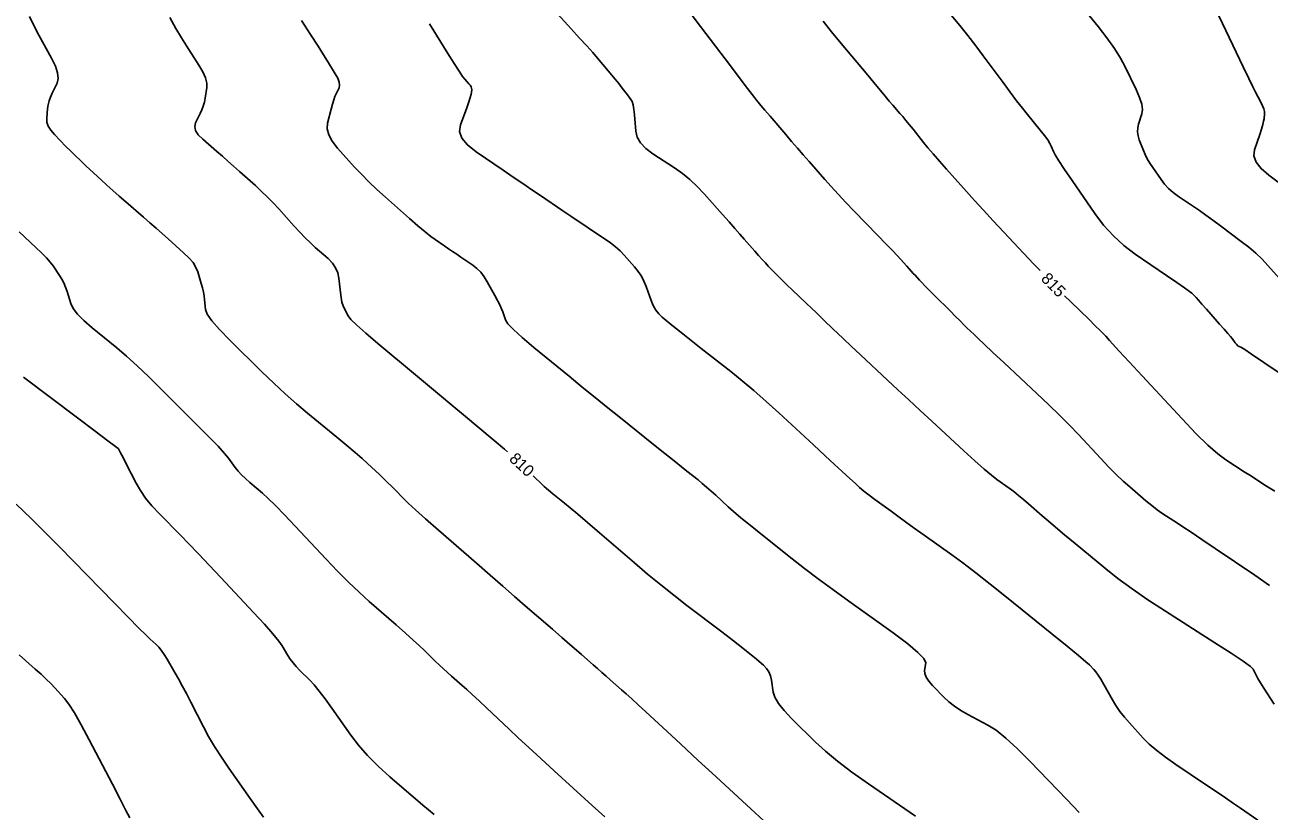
# Model space of a CAD drawing. Extents: x 2082232 to 2083549, y 592624 to 593832.
# Drawn here: x 2083224.7 to 2083299.1, y 592934.5 to 592981.5 of the extents above; entities that cross this region are included whole.
import ezdxf

# ---------------------------------------------------------------- set-up
doc = ezdxf.new("R2010")
doc.units = 0
doc.layers.add('DT_X_Contour_Major', color=7, linetype='Continuous')
doc.layers.add('DT_X_Contour_Minor', color=7, linetype='Continuous')

msp = doc.modelspace()

# ---------------------------------------------------------------- linework, layer by layer
at = {"layer": 'DT_X_Contour_Major'}
for points in [[(2083233.343, 592981.948), (2083233.708, 592981.297), (2083234.039, 592980.734), (2083234.336, 592980.26), (2083235.082, 592979.113), (2083235.322, 592978.707), (2083235.483, 592978.348), (2083235.563, 592978.036), (2083235.564, 592977.772), (2083235.461, 592977.13), (2083235.413, 592976.893), (2083235.349, 592976.662), (2083235.268, 592976.439), (2083235.17, 592976.222), (2083234.887, 592975.653), (2083234.833, 592975.432), (2083234.887, 592975.195), (2083235.046, 592974.943), (2083235.312, 592974.674), (2083236.163, 592973.938), (2083236.486, 592973.657), (2083236.819, 592973.366), (2083237.161, 592973.064), (2083237.512, 592972.753), (2083238.46, 592971.908), (2083238.814, 592971.583), (2083239.165, 592971.241), (2083239.514, 592970.883), (2083239.86, 592970.508), (2083240.781, 592969.486), (2083241.118, 592969.119), (2083241.441, 592968.785), (2083241.75, 592968.483), (2083242.043, 592968.213), (2083242.807, 592967.538), (2083243.062, 592967.275), (2083243.254, 592966.995), (2083243.383, 592966.697), (2083243.449, 592966.38), (2083243.542, 592965.512), (2083243.583, 592965.208), (2083243.636, 592964.945), (2083243.701, 592964.725), (2083243.778, 592964.546), (2083243.999, 592964.127), (2083244.172, 592963.905), (2083244.525, 592963.555), (2083245.059, 592963.077), (2083245.773, 592962.471), (2083247.916, 592960.684), (2083249.465, 592959.392), (2083250.196, 592958.783), (2083250.898, 592958.198), (2083252.73, 592956.671), (2083253.361, 592956.139), (2083253.54, 592955.984)], [(2083272.391, 592981.728), (2083272.907, 592981.095), (2083273.475, 592980.408), (2083275.06, 592978.506), (2083275.6, 592977.859), (2083276.031, 592977.345), (2083276.352, 592976.963), (2083276.565, 592976.714), (2083276.987, 592976.226), (2083277.155, 592976.029), (2083277.342, 592975.804), (2083277.549, 592975.552), (2083277.774, 592975.272), (2083278.402, 592974.489), (2083278.664, 592974.169), (2083278.98, 592973.796), (2083279.35, 592973.371), (2083279.773, 592972.893), (2083280.972, 592971.548), (2083281.449, 592971.019), (2083281.98, 592970.438), (2083282.566, 592969.806), (2083283.205, 592969.123), (2083284.982, 592967.233), (2083285.364, 592966.828)], [(2083286.826, 592965.32), (2083287.184, 592964.973), (2083288.293, 592963.895), (2083288.668, 592963.53), (2083288.96, 592963.241), (2083289.168, 592963.03), (2083289.294, 592962.895), (2083289.52, 592962.638), (2083289.705, 592962.434), (2083290.093, 592962.014), (2083290.682, 592961.377), (2083291.473, 592960.525), (2083293.852, 592957.963), (2083294.685, 592957.089), (2083295.398, 592956.389), (2083295.992, 592955.862), (2083296.466, 592955.509), (2083297.573, 592954.799), (2083297.997, 592954.526), (2083298.442, 592954.241), (2083298.908, 592953.942), (2083299.393, 592953.63)], [(2083255.072, 592954.55), (2083255.232, 592954.389), (2083255.476, 592954.15), (2083255.726, 592953.918), (2083255.982, 592953.695), (2083256.243, 592953.481), (2083256.947, 592952.919), (2083257.276, 592952.651), (2083257.734, 592952.266), (2083258.322, 592951.764), (2083259.039, 592951.147), (2083261.123, 592949.345), (2083261.905, 592948.68), (2083262.687, 592948.035), (2083263.468, 592947.41), (2083264.249, 592946.806), (2083266.333, 592945.221), (2083267.041, 592944.68), (2083267.604, 592944.243), (2083268.022, 592943.912), (2083268.295, 592943.687), (2083268.828, 592943.226), (2083269.008, 592943.041), (2083269.147, 592942.831), (2083269.246, 592942.597), (2083269.304, 592942.339), (2083269.404, 592941.618), (2083269.503, 592941.316), (2083269.724, 592940.951), (2083270.068, 592940.523), (2083270.535, 592940.032), (2083271.942, 592938.639), (2083272.535, 592938.092), (2083273.26, 592937.492), (2083274.117, 592936.842), (2083275.105, 592936.14), (2083277.915, 592934.2)], [(2083224.335, 592943.852), (2083225.306, 592943.003), (2083225.652, 592942.694), (2083225.961, 592942.404), (2083226.234, 592942.134), (2083226.471, 592941.882), (2083227.052, 592941.237), (2083227.308, 592940.901), (2083227.64, 592940.377), (2083228.046, 592939.665), (2083228.529, 592938.765), (2083229.916, 592936.113), (2083230.378, 592935.226), (2083230.724, 592934.555), (2083230.953, 592934.098)]]:
    msp.add_lwpolyline(points, dxfattribs=at)
at = {"layer": 'DT_X_Contour_Minor'}
for points in [[(2083287.329, 592983.284), (2083288.839, 592981.413), (2083289.365, 592980.735), (2083289.811, 592980.107), (2083290.176, 592979.528), (2083290.461, 592978.998), (2083291.113, 592977.651), (2083291.318, 592977.18), (2083291.443, 592976.78), (2083291.488, 592976.449), (2083291.454, 592976.187), (2083291.256, 592975.583), (2083291.202, 592975.355), (2083291.191, 592975.123), (2083291.221, 592974.887), (2083291.293, 592974.648), (2083291.541, 592974.006), (2083291.646, 592973.762), (2083291.774, 592973.509), (2083291.925, 592973.25), (2083292.1, 592972.983), (2083292.597, 592972.261), (2083292.802, 592971.995), (2083293.044, 592971.74), (2083293.323, 592971.496), (2083293.64, 592971.263), (2083294.533, 592970.654), (2083294.885, 592970.411), (2083295.271, 592970.137), (2083295.69, 592969.833), (2083296.143, 592969.499), (2083297.394, 592968.568), (2083297.846, 592968.216), (2083298.262, 592967.859), (2083298.642, 592967.498), (2083298.986, 592967.132), (2083299.856, 592966.149)], [(2083255.906, 592982.853), (2083257.343, 592981.28), (2083257.844, 592980.728), (2083258.272, 592980.253), (2083258.625, 592979.854), (2083258.905, 592979.532), (2083259.551, 592978.774), (2083259.772, 592978.512), (2083259.953, 592978.297), (2083260.091, 592978.127), (2083260.189, 592978.003), (2083260.394, 592977.734), (2083260.47, 592977.633), (2083260.624, 592977.431), (2083260.701, 592977.33), (2083260.906, 592977.061), (2083260.977, 592976.927), (2083261.036, 592976.727), (2083261.084, 592976.462), (2083261.12, 592976.131), (2083261.199, 592975.162), (2083261.286, 592974.804), (2083261.485, 592974.459), (2083261.798, 592974.126), (2083262.224, 592973.804), (2083263.511, 592972.965), (2083263.984, 592972.631), (2083264.439, 592972.261), (2083264.876, 592971.853), (2083265.294, 592971.409), (2083266.384, 592970.174), (2083266.771, 592969.736), (2083267.115, 592969.345), (2083267.417, 592969.003), (2083267.675, 592968.708), (2083268.306, 592967.987), (2083268.535, 592967.729), (2083268.747, 592967.494), (2083268.943, 592967.282), (2083269.122, 592967.094), (2083269.579, 592966.622), (2083269.769, 592966.43), (2083269.994, 592966.207), (2083270.256, 592965.952), (2083270.554, 592965.666), (2083271.395, 592964.862), (2083271.698, 592964.573), (2083271.973, 592964.31), (2083272.221, 592964.072), (2083272.441, 592963.86), (2083272.994, 592963.328), (2083273.252, 592963.083), (2083273.61, 592962.745), (2083274.068, 592962.315), (2083274.626, 592961.794), (2083276.249, 592960.279), (2083276.871, 592959.7), (2083277.52, 592959.096), (2083278.196, 592958.469), (2083278.899, 592957.817), (2083280.809, 592956.049), (2083281.47, 592955.445), (2083282.02, 592954.957), (2083282.46, 592954.587), (2083282.789, 592954.334), (2083283.518, 592953.814), (2083283.796, 592953.61), (2083284.082, 592953.388), (2083284.375, 592953.147), (2083284.677, 592952.888), (2083285.492, 592952.172), (2083285.844, 592951.866), (2083286.291, 592951.486), (2083286.832, 592951.032), (2083287.467, 592950.503), (2083289.287, 592948.993), (2083290.022, 592948.41), (2083290.863, 592947.792), (2083291.811, 592947.14), (2083292.865, 592946.454), (2083295.817, 592944.578), (2083296.791, 592943.952), (2083297.498, 592943.479), (2083297.938, 592943.16), (2083298.111, 592942.995), (2083298.218, 592942.759), (2083298.281, 592942.637), (2083298.39, 592942.446), (2083298.547, 592942.187), (2083298.749, 592941.86), (2083299.352, 592940.896)], [(2083295.844, 592982.476), (2083297.082, 592979.883), (2083297.503, 592979.004), (2083297.838, 592978.311), (2083298.086, 592977.806), (2083298.247, 592977.487), (2083298.562, 592976.886), (2083298.664, 592976.674), (2083298.734, 592976.49), (2083298.773, 592976.334), (2083298.779, 592976.205), (2083298.752, 592975.897), (2083298.729, 592975.753), (2083298.679, 592975.55), (2083298.602, 592975.288), (2083298.498, 592974.968), (2083298.185, 592974.036), (2083298.15, 592973.68), (2083298.279, 592973.311), (2083298.573, 592972.928), (2083299.031, 592972.533), (2083300.471, 592971.462)], [(2083224.968, 592982.014), (2083225.239, 592981.431), (2083225.518, 592980.895), (2083226.273, 592979.526), (2083226.507, 592979.048), (2083226.641, 592978.641), (2083226.677, 592978.304), (2083226.613, 592978.038), (2083226.31, 592977.423), (2083226.208, 592977.194), (2083226.129, 592976.967), (2083226.074, 592976.742), (2083226.041, 592976.52), (2083225.986, 592975.929), (2083226, 592975.703), (2083226.083, 592975.465), (2083226.235, 592975.217), (2083226.456, 592974.958), (2083227.136, 592974.252), (2083227.402, 592973.982), (2083227.689, 592973.698), (2083227.998, 592973.401), (2083228.328, 592973.092), (2083229.238, 592972.25), (2083229.585, 592971.931), (2083229.947, 592971.605), (2083230.322, 592971.272), (2083230.711, 592970.933), (2083231.767, 592970.02), (2083232.156, 592969.681), (2083232.534, 592969.352), (2083232.899, 592969.03), (2083233.251, 592968.717), (2083234.174, 592967.895), (2083234.487, 592967.592), (2083234.733, 592967.3), (2083234.911, 592967.019), (2083235.023, 592966.75), (2083235.23, 592966.046), (2083235.301, 592965.788), (2083235.356, 592965.542), (2083235.397, 592965.307), (2083235.424, 592965.085), (2083235.474, 592964.507), (2083235.58, 592964.229), (2083235.859, 592963.829), (2083236.313, 592963.306), (2083236.941, 592962.66), (2083238.847, 592960.775), (2083239.554, 592960.09), (2083240.246, 592959.448), (2083240.922, 592958.849), (2083241.582, 592958.294), (2083243.322, 592956.869), (2083243.926, 592956.371), (2083244.434, 592955.943), (2083244.845, 592955.587), (2083245.16, 592955.301), (2083245.87, 592954.635), (2083246.127, 592954.391), (2083246.367, 592954.159), (2083246.589, 592953.939), (2083246.793, 592953.731), (2083247.313, 592953.192), (2083247.591, 592952.923), (2083248.032, 592952.519), (2083248.637, 592951.98), (2083249.406, 592951.306), (2083251.675, 592949.33), (2083252.496, 592948.616), (2083253.256, 592947.955), (2083253.955, 592947.346), (2083254.594, 592946.791), (2083256.216, 592945.382), (2083256.781, 592944.891), (2083257.259, 592944.475), (2083257.651, 592944.134), (2083257.956, 592943.868), (2083258.654, 592943.259), (2083258.914, 592943.032), (2083259.171, 592942.806), (2083259.425, 592942.582), (2083259.676, 592942.359), (2083260.342, 592941.768), (2083260.62, 592941.519), (2083260.954, 592941.216), (2083261.346, 592940.858), (2083261.794, 592940.446), (2083263.589, 592938.788), (2083264.214, 592938.212), (2083264.937, 592937.544), (2083265.758, 592936.786), (2083268.081, 592934.641), (2083268.848, 592933.934)], [(2083241.221, 592981.781), (2083241.765, 592980.932), (2083242.204, 592980.245), (2083242.538, 592979.718), (2083242.767, 592979.353), (2083243.238, 592978.594), (2083243.384, 592978.328), (2083243.47, 592978.099), (2083243.495, 592977.908), (2083243.46, 592977.753), (2083243.286, 592977.392), (2083243.219, 592977.234), (2083243.148, 592977.029), (2083243.073, 592976.778), (2083242.994, 592976.482), (2083242.778, 592975.629), (2083242.755, 592975.297), (2083242.847, 592974.938), (2083243.055, 592974.554), (2083243.379, 592974.143), (2083244.395, 592973.014), (2083244.797, 592972.583), (2083245.237, 592972.139), (2083245.718, 592971.682), (2083246.239, 592971.21), (2083247.68, 592969.935), (2083248.18, 592969.498), (2083248.601, 592969.143), (2083248.941, 592968.871), (2083249.2, 592968.68), (2083249.786, 592968.282), (2083250.012, 592968.129), (2083250.247, 592967.969), (2083250.494, 592967.801), (2083250.751, 592967.625), (2083251.452, 592967.147), (2083251.703, 592966.951), (2083251.932, 592966.721), (2083252.138, 592966.458), (2083252.321, 592966.161), (2083252.779, 592965.326), (2083252.937, 592965.03), (2083253.068, 592964.769), (2083253.17, 592964.542), (2083253.245, 592964.35), (2083253.408, 592963.884), (2083253.56, 592963.65), (2083253.895, 592963.297), (2083254.412, 592962.826), (2083255.111, 592962.236), (2083257.219, 592960.506), (2083258.003, 592959.864), (2083258.775, 592959.236), (2083259.534, 592958.621), (2083260.281, 592958.02), (2083262.255, 592956.435), (2083262.935, 592955.89), (2083263.492, 592955.443), (2083263.928, 592955.094), (2083264.242, 592954.843), (2083264.918, 592954.306), (2083265.174, 592954.097), (2083265.436, 592953.875), (2083265.704, 592953.64), (2083265.978, 592953.391), (2083266.717, 592952.708), (2083267.047, 592952.414), (2083267.484, 592952.045), (2083268.027, 592951.601), (2083268.677, 592951.082), (2083270.552, 592949.598), (2083271.291, 592949.022), (2083272.103, 592948.406), (2083272.987, 592947.752), (2083273.943, 592947.059), (2083276.589, 592945.158), (2083277.455, 592944.512), (2083278.066, 592944.001), (2083278.423, 592943.624), (2083278.527, 592943.382), (2083278.463, 592942.917), (2083278.475, 592942.73), (2083278.558, 592942.52), (2083278.713, 592942.286), (2083278.938, 592942.028), (2083279.636, 592941.307), (2083279.92, 592941.041), (2083280.251, 592940.783), (2083280.628, 592940.533), (2083281.052, 592940.291), (2083282.243, 592939.656), (2083282.737, 592939.341), (2083283.324, 592938.872), (2083284.005, 592938.249), (2083284.779, 592937.472), (2083286.97, 592935.194), (2083287.703, 592934.431)], [(2083264.447, 592982.229), (2083265.068, 592981.417), (2083266.852, 592979.071), (2083267.444, 592978.293), (2083267.881, 592977.719), (2083268.29, 592977.18), (2083268.424, 592977.005), (2083268.511, 592976.896), (2083268.674, 592976.701), (2083268.912, 592976.42), (2083269.226, 592976.053), (2083270.161, 592974.96), (2083270.512, 592974.551), (2083270.863, 592974.145), (2083271.214, 592973.74), (2083271.565, 592973.338), (2083272.501, 592972.27), (2083272.874, 592971.851), (2083273.292, 592971.396), (2083273.754, 592970.905), (2083274.261, 592970.378), (2083275.672, 592968.925), (2083276.152, 592968.427), (2083276.537, 592968.026), (2083276.826, 592967.721), (2083277.018, 592967.511), (2083277.402, 592967.08), (2083277.541, 592966.926), (2083277.669, 592966.784), (2083277.786, 592966.657), (2083277.892, 592966.543), (2083278.161, 592966.257), (2083278.293, 592966.12), (2083278.486, 592965.922), (2083278.741, 592965.664), (2083279.057, 592965.345), (2083279.983, 592964.414), (2083280.306, 592964.089), (2083280.583, 592963.813), (2083280.813, 592963.585), (2083280.997, 592963.406), (2083281.423, 592962.994), (2083281.655, 592962.773), (2083282.031, 592962.418), (2083282.551, 592961.931), (2083283.216, 592961.31), (2083285.18, 592959.477), (2083285.887, 592958.808), (2083286.535, 592958.177), (2083287.124, 592957.582), (2083287.655, 592957.024), (2083288.992, 592955.586), (2083289.476, 592955.076), (2083289.925, 592954.623), (2083290.34, 592954.228), (2083290.721, 592953.891), (2083291.689, 592953.069), (2083292.038, 592952.779), (2083292.358, 592952.527), (2083292.65, 592952.313), (2083292.913, 592952.136), (2083293.576, 592951.715), (2083293.905, 592951.502), (2083294.391, 592951.179), (2083295.037, 592950.745), (2083295.841, 592950.202), (2083298.197, 592948.607), (2083299.088, 592947.999)], [(2083280.057, 592982.091), (2083280.561, 592981.482), (2083281.049, 592980.875), (2083281.519, 592980.27), (2083281.972, 592979.667), (2083283.157, 592978.061), (2083283.581, 592977.49), (2083283.966, 592976.982), (2083284.31, 592976.537), (2083284.614, 592976.155), (2083285.371, 592975.221), (2083285.625, 592974.899), (2083285.821, 592974.633), (2083285.957, 592974.424), (2083286.035, 592974.271), (2083286.163, 592973.939), (2083286.269, 592973.737), (2083286.49, 592973.382), (2083286.826, 592972.874), (2083287.277, 592972.212), (2083288.632, 592970.241), (2083289.165, 592969.535), (2083289.745, 592968.894), (2083290.373, 592968.319), (2083291.049, 592967.81), (2083292.915, 592966.539), (2083293.535, 592966.115), (2083293.995, 592965.795), (2083294.295, 592965.58), (2083294.435, 592965.469), (2083294.597, 592965.312), (2083294.687, 592965.218), (2083294.836, 592965.055), (2083295.043, 592964.822), (2083295.31, 592964.52), (2083296.1, 592963.621), (2083296.369, 592963.314), (2083296.581, 592963.067), (2083296.738, 592962.882), (2083296.838, 592962.756), (2083297.033, 592962.503), (2083297.101, 592962.418), (2083297.162, 592962.354), (2083297.214, 592962.31), (2083297.259, 592962.286), (2083297.366, 592962.251), (2083297.546, 592962.14), (2083298.007, 592961.834), (2083298.749, 592961.335), (2083299.771, 592960.64)], [(2083248.868, 592981.568), (2083249.969, 592979.794), (2083250.342, 592979.199), (2083250.634, 592978.746), (2083250.846, 592978.434), (2083250.977, 592978.263), (2083251.22, 592977.997), (2083251.299, 592977.901), (2083251.355, 592977.813), (2083251.387, 592977.732), (2083251.395, 592977.659), (2083251.385, 592977.474), (2083251.364, 592977.365), (2083251.309, 592977.176), (2083251.219, 592976.909), (2083251.094, 592976.561), (2083250.716, 592975.529), (2083250.668, 592975.139), (2083250.808, 592974.741), (2083251.137, 592974.337), (2083251.653, 592973.926), (2083253.281, 592972.82), (2083253.878, 592972.414), (2083254.447, 592972.027), (2083254.989, 592971.658), (2083255.503, 592971.307), (2083256.837, 592970.396), (2083257.316, 592970.07), (2083257.752, 592969.776), (2083258.145, 592969.513), (2083258.496, 592969.282), (2083259.375, 592968.709), (2083259.693, 592968.487), (2083259.987, 592968.254), (2083260.256, 592968.008), (2083260.502, 592967.749), (2083261.125, 592967.044), (2083261.343, 592966.773), (2083261.532, 592966.489), (2083261.69, 592966.191), (2083261.818, 592965.88), (2083262.12, 592965.033), (2083262.247, 592964.733), (2083262.399, 592964.468), (2083262.576, 592964.238), (2083262.78, 592964.044), (2083263.357, 592963.57), (2083263.629, 592963.35), (2083264.012, 592963.044), (2083264.506, 592962.652), (2083265.112, 592962.174), (2083266.874, 592960.786), (2083267.549, 592960.24), (2083268.253, 592959.646), (2083268.986, 592959.003), (2083269.748, 592958.311), (2083271.818, 592956.4), (2083272.524, 592955.749), (2083273.087, 592955.229), (2083273.508, 592954.84), (2083273.787, 592954.581), (2083274.343, 592954.067), (2083274.571, 592953.865), (2083274.838, 592953.644), (2083275.144, 592953.404), (2083275.49, 592953.146), (2083276.464, 592952.433), (2083276.861, 592952.144), (2083277.321, 592951.811), (2083277.845, 592951.435), (2083278.432, 592951.014), (2083280.081, 592949.836), (2083280.75, 592949.346), (2083281.519, 592948.76), (2083282.388, 592948.08), (2083283.357, 592947.303), (2083286.075, 592945.106), (2083286.979, 592944.371), (2083287.654, 592943.817), (2083288.099, 592943.444), (2083288.314, 592943.25), (2083288.582, 592942.973), (2083288.695, 592942.839), (2083288.83, 592942.645), (2083288.989, 592942.391), (2083289.171, 592942.077), (2083289.687, 592941.159), (2083289.896, 592940.815), (2083290.134, 592940.471), (2083290.403, 592940.128), (2083290.701, 592939.786), (2083291.537, 592938.873), (2083291.894, 592938.518), (2083292.338, 592938.136), (2083292.87, 592937.729), (2083293.489, 592937.296), (2083295.257, 592936.106), (2083295.885, 592935.682), (2083296.443, 592935.303), (2083296.932, 592934.968), (2083297.35, 592934.678), (2083298.374, 592933.964)], [(2083224.346, 592969.138), (2083225.342, 592968.215), (2083225.686, 592967.886), (2083225.973, 592967.591), (2083226.201, 592967.329), (2083226.372, 592967.101), (2083226.75, 592966.538), (2083226.884, 592966.32), (2083227.005, 592966.086), (2083227.11, 592965.838), (2083227.202, 592965.574), (2083227.426, 592964.852), (2083227.569, 592964.559), (2083227.828, 592964.221), (2083228.205, 592963.837), (2083228.699, 592963.409), (2083230.171, 592962.207), (2083230.753, 592961.714), (2083231.395, 592961.135), (2083232.097, 592960.472), (2083232.858, 592959.723), (2083234.967, 592957.612), (2083235.678, 592956.893), (2083236.229, 592956.32), (2083236.62, 592955.893), (2083236.852, 592955.611), (2083237.257, 592955.055), (2083237.425, 592954.842), (2083237.627, 592954.621), (2083237.862, 592954.391), (2083238.13, 592954.154), (2083238.89, 592953.51), (2083239.225, 592953.206), (2083239.663, 592952.777), (2083240.202, 592952.224), (2083240.842, 592951.546), (2083242.686, 592949.572), (2083243.366, 592948.858), (2083244.023, 592948.199), (2083244.658, 592947.593), (2083245.269, 592947.042), (2083246.871, 592945.643), (2083247.427, 592945.154), (2083247.894, 592944.737), (2083248.272, 592944.39), (2083248.562, 592944.115), (2083249.216, 592943.476), (2083249.461, 592943.24), (2083249.703, 592943.012), (2083249.944, 592942.792), (2083250.184, 592942.58), (2083250.82, 592942.025), (2083251.091, 592941.784), (2083251.427, 592941.477), (2083251.828, 592941.103), (2083252.294, 592940.664), (2083253.625, 592939.404), (2083254.168, 592938.894), (2083254.798, 592938.308), (2083255.517, 592937.646), (2083256.323, 592936.909), (2083258.59, 592934.843), (2083259.34, 592934.16)], [(2083224.603, 592960.457), (2083227.823, 592958.023), (2083228.881, 592957.223), (2083229.639, 592956.65), (2083230.098, 592956.302), (2083230.257, 592956.181), (2083230.281, 592956.159), (2083230.317, 592956.098), (2083230.406, 592955.93), (2083230.548, 592955.655), (2083230.743, 592955.274), (2083231.333, 592954.116), (2083231.586, 592953.676), (2083231.902, 592953.224), (2083232.281, 592952.76), (2083232.723, 592952.285), (2083233.986, 592951.001), (2083234.492, 592950.482), (2083235.062, 592949.888), (2083235.697, 592949.218), (2083236.396, 592948.474), (2083238.346, 592946.389), (2083239.002, 592945.677), (2083239.507, 592945.107), (2083239.861, 592944.677), (2083240.064, 592944.389), (2083240.404, 592943.808), (2083240.545, 592943.59), (2083240.71, 592943.37), (2083240.901, 592943.148), (2083241.116, 592942.925), (2083241.725, 592942.329), (2083241.978, 592942.058), (2083242.28, 592941.69), (2083242.631, 592941.228), (2083243.031, 592940.669), (2083244.164, 592939.053), (2083244.628, 592938.443), (2083245.172, 592937.825), (2083245.795, 592937.199), (2083246.497, 592936.565), (2083248.475, 592934.865), (2083249.138, 592934.297)], [(2083224.156, 592952.854), (2083225.052, 592952.002), (2083225.462, 592951.604), (2083226.019, 592951.049), (2083226.723, 592950.337), (2083227.574, 592949.467), (2083230.039, 592946.94), (2083230.866, 592946.095), (2083231.496, 592945.456), (2083231.93, 592945.023), (2083232.167, 592944.796), (2083232.538, 592944.465), (2083232.683, 592944.318), (2083232.839, 592944.122), (2083233.006, 592943.879), (2083233.185, 592943.589), (2083233.676, 592942.752), (2083233.872, 592942.408), (2083234.093, 592942.004), (2083234.338, 592941.541), (2083234.608, 592941.018), (2083235.36, 592939.544), (2083235.667, 592938.975), (2083236.022, 592938.374), (2083236.427, 592937.741), (2083236.88, 592937.075), (2083238.154, 592935.257), (2083238.592, 592934.641), (2083238.949, 592934.156)]]:
    msp.add_lwpolyline(points, dxfattribs=at)

# ---------------------------------------------------------------- texts
at = {"layer": 'DT_X_Contour_Major'}
for s, rotation, p in [('815', 314.12367, (2083285.374, 592966.292)), ('810', 316.87524, (2083253.584, 592955.504))]:
    msp.add_text(s, height=0.7, rotation=rotation, dxfattribs=at).set_placement(p)

doc.saveas('drawing.dxf')
